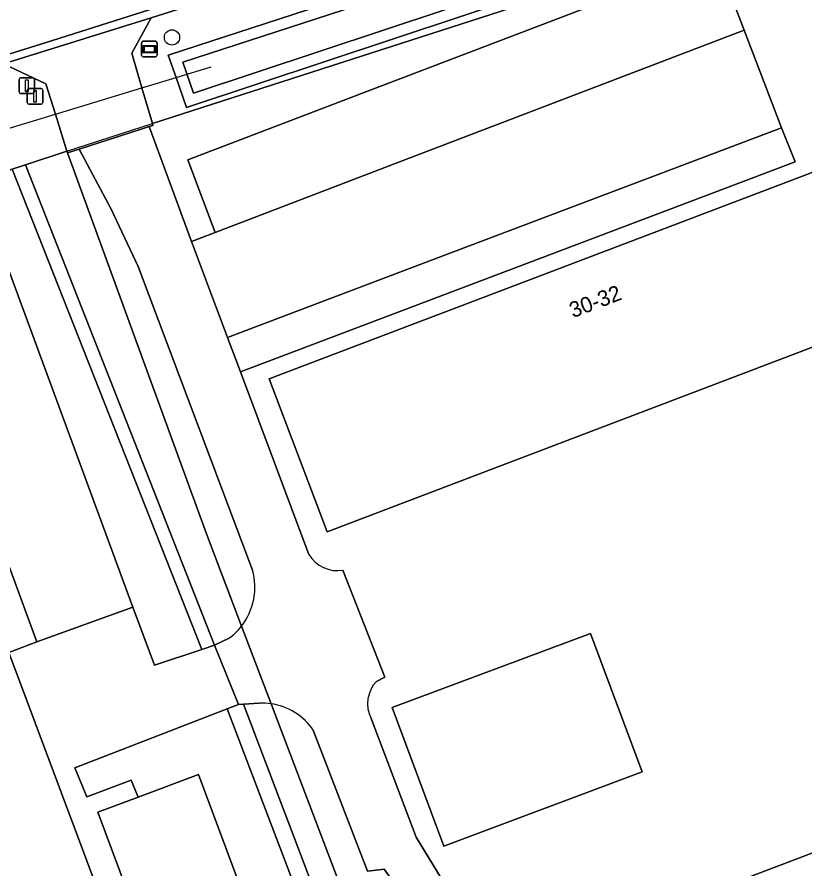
# Model space of a CAD drawing. Extents: x 162879 to 165540, y 384011 to 385181.
# Drawn here: x 163664.9 to 163715.3, y 384429.6 to 384484.1 of the extents above; entities that cross this region are included whole.
import ezdxf

# ---------------------------------------------------------------- set-up
doc = ezdxf.new("R2010")
doc.units = 0
for name, color, linetype in [('IMGEO_Afsluitpaal', 7, 'Continuous'), ('IMGEO_Berm_groen', 7, 'Continuous'), ('IMGEO_Boom', 7, 'Continuous'), ('IMGEO_Duiker', 7, 'Continuous'), ('IMGEO_Erf', 7, 'Continuous'), ('IMGEO_Grasland_agrarisch', 7, 'Continuous'), ('IMGEO_Grasland_overig', 7, 'Continuous'), ('IMGEO_Groenvoorziening', 7, 'Continuous'), ('IMGEO_Haag', 7, 'Continuous'), ('IMGEO_Hek', 7, 'Continuous'), ('IMGEO_Oever', 7, 'Continuous'), ('IMGEO_Pand', 7, 'Continuous'), ('IMGEO_Pand_nummerreeks', 7, 'Continuous'), ('IMGEO_Parkeervlak_open', 7, 'Continuous'), ('IMGEO_Rijbaan_lokaal_gesloten', 7, 'Continuous'), ('IMGEO_Rijbaan_lokaal_open', 7, 'Continuous'), ('IMGEO_Voetpad_open', 7, 'Continuous'), ('IMGEO_Waterloop', 7, 'Continuous'), ('IMGEO_Wegwijzer', 7, 'Continuous')]:
    doc.layers.add(name, color=color, linetype=linetype)

msp = doc.modelspace()

# ---------------------------------------------------------------- linework, layer by layer
at = {"layer": 'IMGEO_Afsluitpaal'}
for p, q in [((163665, 384479.262), (163665, 384480.062)), ((163665, 384480.062), (163665, 384479.262)), ((163665.1, 384480.162), (163665.89, 384480.162)), ((163665.89, 384480.162), (163665.1, 384480.162)), ((163665.99, 384480.062), (163665.99, 384479.262)), ((163665.99, 384479.262), (163665.99, 384480.062)), ((163665.52, 384478.578), (163665.52, 384479.378)), ((163665.52, 384479.378), (163665.52, 384478.578)), ((163665.62, 384479.478), (163666.41, 384479.478)), ((163666.41, 384479.478), (163665.62, 384479.478)), ((163666.51, 384479.378), (163666.51, 384478.578)), ((163666.51, 384478.578), (163666.51, 384479.378)), ((163665.89, 384479.162), (163665.1, 384479.162)), ((163665.1, 384479.162), (163665.89, 384479.162)), ((163666.41, 384478.478), (163665.62, 384478.478)), ((163665.62, 384478.478), (163666.41, 384478.478))]:
    msp.add_line(p, q, dxfattribs=at)
for points in [[(163665.42, 384480.037), (163665.57, 384480.037), (163665.57, 384479.287), (163665.42, 384479.287), (163665.42, 384480.037)], [(163665.94, 384479.353), (163666.09, 384479.353), (163666.09, 384478.603), (163665.94, 384478.603), (163665.94, 384479.353)]]:
    msp.add_lwpolyline(points, dxfattribs=at)
for centre, start, end in [((163665.1, 384480.062), 90, 180), ((163665.1, 384480.062), 90, 180), ((163665.89, 384480.062), 0, 90), ((163665.89, 384480.062), 360, 90), ((163665.62, 384479.378), 90, 180), ((163665.62, 384479.378), 90, 180), ((163666.41, 384479.378), 0, 90), ((163666.41, 384479.378), 360, 90), ((163665.1, 384479.262), 180, 270), ((163665.1, 384479.262), 180, 270), ((163665.89, 384479.262), 270, 0), ((163665.89, 384479.262), 270, 0), ((163665.62, 384478.578), 180, 270), ((163665.62, 384478.578), 180, 270), ((163666.41, 384478.578), 270, 0), ((163666.41, 384478.578), 270, 0)]:
    msp.add_arc(centre, 0.1, start, end, dxfattribs=at)
at = {"layer": 'IMGEO_Berm_groen'}
for points in [[(163736.271, 384503.913), (163733.882, 384503.128), (163673.457, 384484.009), (163672.218, 384481.736), (163672.861, 384479.522), (163673.525, 384477.235), (163735.296, 384497.157), (163738.245, 384498.107), (163740.185, 384498.733), (163740.174, 384498.86), (163739.718, 384501.777)], [(163734.712, 384498.764), (163734.624, 384498.186), (163733.132, 384497.317), (163675.705, 384478.27), (163675.039, 384480.186), (163674.542, 384481.62), (163729.855, 384499.627), (163732.888, 384499.869), (163733.639, 384499.81), (163734.353, 384499.569)]]:
    msp.add_lwpolyline(points, dxfattribs=at)
at = {"layer": 'IMGEO_Boom'}
msp.add_circle((163674.782, 384482.747), 0.489, dxfattribs=at)
at = {"layer": 'IMGEO_Duiker'}
msp.add_lwpolyline([(163662.955, 384476.502), (163664.302, 384476.913), (163667.325, 384477.834), (163672.861, 384479.522), (163675.039, 384480.186), (163677.289, 384480.872)], dxfattribs=at)
at = {"layer": 'IMGEO_Erf'}
for points in [[(163735.589, 384457.531), (163735.573, 384459.754), (163735.412, 384481.555), (163735.379, 384485.927), (163735.296, 384497.157), (163673.525, 384477.235), (163673.558, 384477.124), (163673.315, 384477.045), (163676.02, 384469.695), (163677.537, 384470.279), (163675.789, 384474.916), (163687.803, 384479.502), (163709.623, 384487.831), (163711.39, 384483.201), (163713.77, 384476.966), (163714.66, 384474.798), (163679.163, 384461.363), (163683.547, 384449.689)], [(163685.718, 384448.683), (163688.39, 384441.829), (163687.866, 384441.567)], [(163687.516, 384439.201), (163690.415, 384431.603), (163693.373, 384426.733), (163708.098, 384428.386), (163709.449, 384428.537), (163710.722, 384428.68), (163728.284, 384435.363)]]:
    msp.add_lwpolyline(points, dxfattribs=at)
for points in [[(163684.716, 384451.138), (163681, 384460.911), (163722.685, 384476.76), (163726.401, 384466.987)], [(163704.873, 384435.773), (163692.506, 384431.155), (163692.183, 384431.034), (163688.876, 384439.889), (163701.567, 384444.627)]]:
    msp.add_lwpolyline(points, close=True, dxfattribs=at)
for centre, radius, start, end in [((163685.346, 384450.726), 2.077, 209.967, 280.3087), ((163689.386, 384440.133), 2.09, 136.6737, 206.4969)]:
    msp.add_arc(centre, radius, start, end, dxfattribs=at)
at = {"layer": 'IMGEO_Grasland_agrarisch'}
for points in [[(163672.698, 384421.095), (163664.333, 384443.422), (163644.485, 384435.972), (163644.245, 384435.882), (163644.104, 384436.256), (163644.016, 384436.49), (163643.882, 384436.439), (163644.111, 384435.831), (163644.554, 384434.627), (163645.327, 384434.917), (163648.922, 384425.34)], [(163685.728, 384420.329), (163678.316, 384439.819), (163668.569, 384436.044), (163669.34, 384434.179), (163672.163, 384435.238), (163672.621, 384434.163), (163676.486, 384435.601), (163680.842, 384423.891)]]:
    msp.add_lwpolyline(points, dxfattribs=at)
at = {"layer": 'IMGEO_Grasland_overig'}
for points in [[(163679.937, 384448.685), (163672.608, 384468.097), (163670.882, 384471.762), (163668.85, 384475.602), (163668.105, 384475.36), (163676.986, 384451.008), (163679.233, 384445.101)], [(163668.063, 384475.474), (163665.404, 384474.596)], [(163668.105, 384475.36), (163668.063, 384475.474)], [(163679.233, 384445.101), (163676.986, 384451.008), (163668.105, 384475.36)], [(163665.404, 384474.596), (163677.501, 384443.876)], [(163677.501, 384443.876), (163678.437, 384444.322)]]:
    msp.add_lwpolyline(points, dxfattribs=at)
msp.add_lwpolyline([(163664.56, 384474.318), (163662.856, 384473.755), (163664.254, 384469.524), (163663.762, 384469.346), (163672.283, 384446.319), (163673.66, 384442.6), (163676.702, 384443.61)], close=True, dxfattribs=at)
for centre, radius, start, end in [((163676.01, 384447.595), 4.076, 322.2667, 15.5073), ((163675.982, 384447.627), 4.117, 306.6071, 322.1561)]:
    msp.add_arc(centre, radius, start, end, dxfattribs=at)
at = {"layer": 'IMGEO_Groenvoorziening'}
for points in [[(163576.506, 384446.377), (163620.039, 384459.671), (163624.458, 384461.077), (163662.136, 384473.517), (163662.856, 384473.755), (163664.56, 384474.318), (163665.404, 384474.596), (163668.063, 384475.474), (163667.325, 384477.834), (163666.715, 384479.784), (163663.998, 384481.064), (163618.797, 384466.945), (163606.62, 384463.084)], [(163681.122, 384440.134), (163688.252, 384421.387), (163686.723, 384420.746), (163685.728, 384420.329), (163684.154, 384419.669), (163680.435, 384417.721), (163678.562, 384415.275), (163669.336, 384412.318)], [(163680.368, 384440.172), (163679.357, 384440.115), (163686.723, 384420.746), (163688.252, 384421.387), (163681.122, 384440.134)], [(163692.343, 384424.019), (163688.359, 384429.546), (163688.218, 384429.533), (163687.287, 384429.436), (163683.823, 384438.442)], [(163728.284, 384435.363), (163710.722, 384428.68), (163709.449, 384428.537), (163711.156, 384423.493), (163755.176, 384435.454), (163756.542, 384436.556)]]:
    msp.add_lwpolyline(points, dxfattribs=at)
for points in [[(163665.404, 384474.596), (163664.56, 384474.318), (163676.702, 384443.61), (163677.501, 384443.876)], [(163679.357, 384440.115), (163679.03, 384440.096), (163678.316, 384439.819), (163685.728, 384420.329), (163686.723, 384420.746)]]:
    msp.add_lwpolyline(points, close=True, dxfattribs=at)
for centre, radius, start, end in [((163680.547, 384436.215), 3.961, 81.6464, 92.5833), ((163680.549, 384436.217), 3.959, 34.1988, 81.6723)]:
    msp.add_arc(centre, radius, start, end, dxfattribs=at)
at = {"layer": 'IMGEO_Haag'}
msp.add_lwpolyline([(163665.404, 384474.596), (163664.56, 384474.318), (163676.702, 384443.61), (163677.501, 384443.876)], close=True, dxfattribs=at)
at = {"layer": 'IMGEO_Hek'}
for points in [[(163673.525, 384477.235), (163735.296, 384497.157)], [(163668.063, 384475.474), (163673.525, 384477.235)], [(163668.063, 384475.474), (163665.404, 384474.596)], [(163668.105, 384475.36), (163668.063, 384475.474)], [(163679.233, 384445.101), (163676.986, 384451.008), (163668.105, 384475.36)], [(163665.404, 384474.596), (163664.56, 384474.318), (163664.358, 384474.251)], [(163681.122, 384440.134), (163679.233, 384445.101)], [(163680.435, 384417.721), (163684.154, 384419.669), (163688.252, 384421.387), (163681.122, 384440.134)]]:
    msp.add_lwpolyline(points, dxfattribs=at)
at = {"layer": 'IMGEO_Oever'}
msp.add_lwpolyline([(163734.353, 384499.569), (163733.639, 384499.81), (163732.888, 384499.869), (163729.855, 384499.627), (163674.542, 384481.62), (163675.039, 384480.186), (163675.705, 384478.27), (163733.132, 384497.317)], dxfattribs=at)
msp.add_lwpolyline([(163734, 384498.919), (163733.996, 384498.903), (163733.956, 384498.64), (163732.831, 384497.985), (163676.157, 384479.188), (163675.473, 384481.157), (163729.999, 384498.908), (163732.888, 384499.138), (163733.492, 384499.091)], close=True, dxfattribs=at)
at = {"layer": 'IMGEO_Pand'}
for points in [[(163684.716, 384451.138), (163726.401, 384466.987), (163722.685, 384476.76), (163681, 384460.911)], [(163672.283, 384446.319), (163663.762, 384469.346), (163657.643, 384467.137), (163666.137, 384444.092)], [(163692.183, 384431.034), (163692.506, 384431.155), (163704.873, 384435.773), (163701.567, 384444.627), (163688.876, 384439.889)], [(163676.486, 384435.601), (163672.621, 384434.163), (163670.04, 384433.203), (163673.315, 384424.399), (163678.153, 384426.199), (163679.234, 384423.293), (163680.842, 384423.891)]]:
    msp.add_lwpolyline(points, close=True, dxfattribs=at)
at = {"layer": 'IMGEO_Parkeervlak_open'}
msp.add_lwpolyline([(163711.39, 384483.201), (163709.623, 384487.831), (163687.803, 384479.502), (163675.789, 384474.916), (163677.537, 384470.279), (163689.679, 384474.909)], close=True, dxfattribs=at)
at = {"layer": 'IMGEO_Rijbaan_lokaal_gesloten'}
msp.add_lwpolyline([(163733.943, 384503.731), (163732.744, 384507.516), (163666.524, 384486.547), (163617.326, 384471.177), (163605.38, 384467.425), (163606.478, 384463.562), (163618.666, 384467.431), (163666.742, 384482.429)], close=True, dxfattribs=at)
for points in [[(163683.547, 384449.689), (163679.163, 384461.363), (163678.341, 384463.565), (163676.02, 384469.695), (163673.315, 384477.045), (163672.805, 384476.879), (163668.85, 384475.602), (163670.882, 384471.762), (163672.608, 384468.097), (163679.937, 384448.685)], [(163687.866, 384441.567), (163688.39, 384441.829), (163685.718, 384448.683)], [(163679.233, 384445.101), (163681.122, 384440.134)], [(163693.373, 384426.733), (163690.415, 384431.603), (163687.516, 384439.201)], [(163683.823, 384438.442), (163687.287, 384429.436), (163688.218, 384429.533), (163688.359, 384429.546), (163692.343, 384424.019)]]:
    msp.add_lwpolyline(points, dxfattribs=at)
for centre, radius, start, end in [((163685.346, 384450.726), 2.077, 209.967, 280.3087), ((163676.01, 384447.595), 4.076, 322.2667, 15.5073), ((163689.386, 384440.133), 2.09, 136.6737, 206.4969), ((163680.549, 384436.217), 3.959, 34.1988, 81.6723)]:
    msp.add_arc(centre, radius, start, end, dxfattribs=at)
at = {"layer": 'IMGEO_Rijbaan_lokaal_open'}
for points in [[(163780.232, 384517.137), (163757.115, 384509.864), (163755.228, 384509.255), (163751.375, 384508.217), (163736.556, 384504.526), (163736.228, 384504.447), (163733.943, 384503.731), (163666.742, 384482.429), (163618.666, 384467.431), (163606.478, 384463.562)], [(163606.62, 384463.084), (163618.797, 384466.945), (163663.998, 384481.064), (163673.457, 384484.009), (163733.882, 384503.128), (163736.271, 384503.913), (163736.561, 384504.005), (163746.591, 384506.492), (163755.421, 384508.79), (163759.947, 384510.236), (163780.394, 384516.674)], [(163681.122, 384440.134), (163679.233, 384445.101)], [(163678.437, 384444.322), (163677.501, 384443.876), (163679.03, 384440.096), (163679.357, 384440.115), (163680.368, 384440.172)]]:
    msp.add_lwpolyline(points, dxfattribs=at)
for points in [[(163713.77, 384476.966), (163711.39, 384483.201), (163689.679, 384474.909), (163677.537, 384470.279), (163676.02, 384469.695), (163678.341, 384463.565), (163692.003, 384468.744)], [(163678.341, 384463.565), (163679.163, 384461.363), (163714.66, 384474.798), (163713.77, 384476.966), (163692.003, 384468.744)], [(163679.03, 384440.096), (163677.501, 384443.876), (163676.702, 384443.61), (163673.66, 384442.6), (163672.283, 384446.319), (163666.137, 384444.092), (163664.333, 384443.422), (163672.698, 384421.095), (163674.291, 384421.776), (163673.315, 384424.399), (163670.04, 384433.203), (163672.621, 384434.163), (163672.163, 384435.238), (163669.34, 384434.179), (163668.569, 384436.044), (163678.316, 384439.819)]]:
    msp.add_lwpolyline(points, close=True, dxfattribs=at)
for centre, radius, start, end in [((163675.982, 384447.627), 4.117, 306.6071, 322.1561), ((163680.547, 384436.215), 3.961, 81.6464, 92.5833)]:
    msp.add_arc(centre, radius, start, end, dxfattribs=at)
at = {"layer": 'IMGEO_Voetpad_open'}
for points in [[(163672.861, 384479.522), (163672.218, 384481.736), (163673.457, 384484.009), (163663.998, 384481.064), (163666.715, 384479.784), (163667.325, 384477.834), (163668.063, 384475.474), (163668.105, 384475.36), (163668.85, 384475.602), (163672.805, 384476.879), (163673.315, 384477.045), (163673.558, 384477.124), (163673.525, 384477.235)], [(163664.093, 384444.057), (163664.192, 384443.796), (163664.333, 384443.422), (163666.137, 384444.092), (163657.643, 384467.137), (163663.762, 384469.346), (163663.048, 384471.325), (163655.02, 384468.427), (163659.104, 384457.115), (163630.049, 384446.305), (163630.873, 384444.09), (163659.949, 384455.052)]]:
    msp.add_lwpolyline(points, close=True, dxfattribs=at)
at = {"layer": 'IMGEO_Waterloop'}
msp.add_lwpolyline([(163734, 384498.919), (163733.492, 384499.091), (163732.888, 384499.138), (163729.999, 384498.908), (163675.473, 384481.157), (163676.157, 384479.188), (163732.831, 384497.985), (163733.956, 384498.64), (163733.996, 384498.903)], close=True, dxfattribs=at)
at = {"layer": 'IMGEO_Wegwijzer'}
for p, q in [((163672.837, 384481.602), (163672.837, 384482.402)), ((163672.837, 384482.402), (163672.837, 384481.602)), ((163672.937, 384482.502), (163673.727, 384482.502)), ((163673.727, 384482.502), (163672.937, 384482.502)), ((163673.827, 384482.402), (163673.827, 384481.602)), ((163673.827, 384481.602), (163673.827, 384482.402)), ((163673.727, 384481.502), (163672.937, 384481.502)), ((163672.937, 384481.502), (163673.727, 384481.502))]:
    msp.add_line(p, q, dxfattribs=at)
for points in [[(163672.938, 384482.234), (163673.726, 384482.234), (163673.726, 384481.77), (163672.938, 384481.77), (163672.938, 384482.234)], [(163673.003, 384482.169), (163673.003, 384481.835), (163673.661, 384481.835), (163673.661, 384482.169), (163673.003, 384482.169)]]:
    msp.add_lwpolyline(points, dxfattribs=at)
for centre, start, end in [((163672.937, 384482.402), 90, 180), ((163672.937, 384482.402), 90, 180), ((163673.727, 384482.402), 0, 90), ((163673.727, 384482.402), 360, 90), ((163672.937, 384481.602), 180, 270), ((163672.937, 384481.602), 180, 270), ((163673.727, 384481.602), 270, 0), ((163673.727, 384481.602), 270, 0)]:
    msp.add_arc(centre, 0.1, start, end, dxfattribs=at)

# ---------------------------------------------------------------- texts
at = {"layer": 'IMGEO_Pand_nummerreeks'}
msp.add_text('30-32', height=1, rotation=20.818, dxfattribs=at).set_placement((163700.436, 384464.792))

doc.saveas('drawing.dxf')
